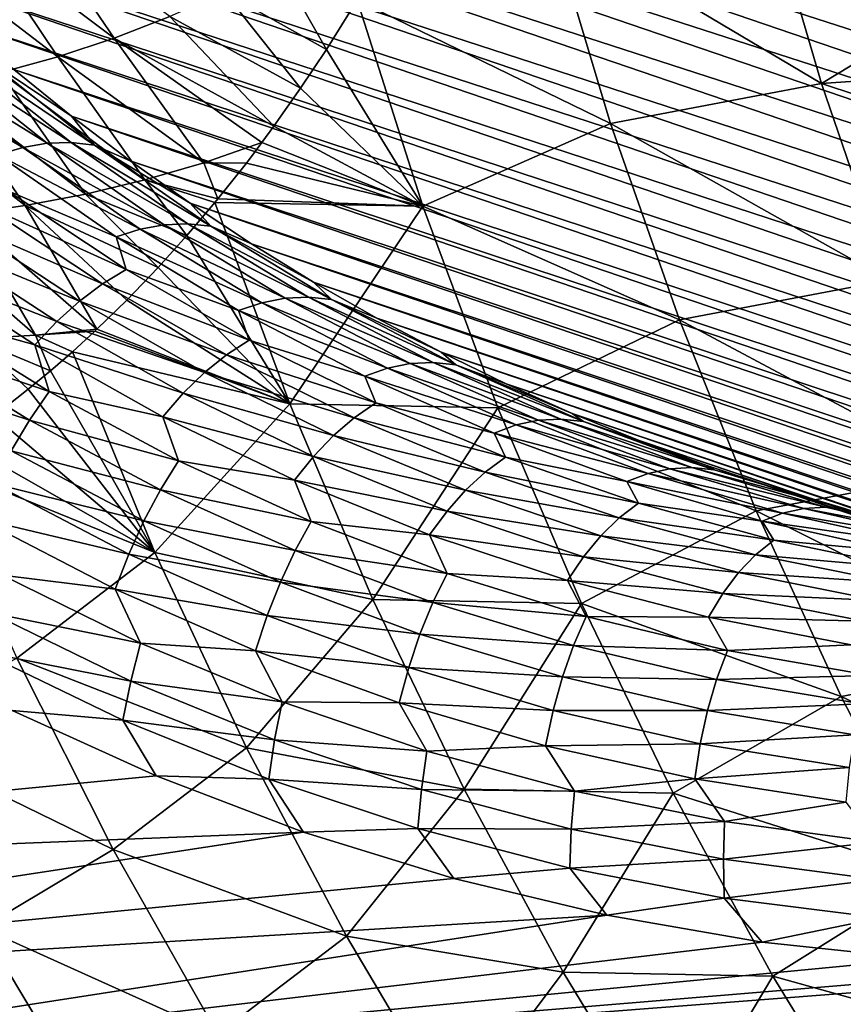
# Model space of a CAD drawing. Header units: metres. Extents: x -46 to 104, y -30 to 30.
# Tile 575 of 656: x 79.25 to 81.93, y -9.04 to -5.83. Entities that reach past the tile are written whole.
import ezdxf

# ---------------------------------------------------------------- set-up
doc = ezdxf.new("R2010")
doc.units = ezdxf.units.M
doc.layers.add('solid_26_000_502_XXX', color=7, linetype='CONTINUOUS')

msp = doc.modelspace()

# ---------------------------------------------------------------- linework, layer by layer
at = {"layer": 'solid_26_000_502_XXX'}
for points in [[(77.079834, -3.237222, 286.877106), (85.278175, -5.830588, 299.17923), (85.400848, -6.071513, 299.044678)], [(77.199921, -3.468959, 286.746216), (77.079834, -3.237222, 286.877106), (85.400848, -6.071513, 299.044678)], [(77.199921, -3.468959, 286.746216), (85.400848, -6.071513, 299.044678), (85.529198, -6.307675, 298.907013)], [(77.325546, -3.695983, 286.612274), (77.199921, -3.468959, 286.746216), (85.529198, -6.307675, 298.907013)], [(77.325546, -3.695983, 286.612274), (85.529198, -6.307675, 298.907013), (85.663124, -6.538907, 298.766327)], [(77.456612, -3.918128, 286.475403), (77.325546, -3.695983, 286.612274), (85.663124, -6.538907, 298.766327)], [(77.456612, -3.918128, 286.475403), (85.663124, -6.538907, 298.766327), (85.802536, -6.765045, 298.622711)], [(77.593025, -4.135234, 286.335693), (77.456612, -3.918128, 286.475403), (85.802536, -6.765045, 298.622711)], [(77.593025, -4.135234, 286.335693), (85.802536, -6.765045, 298.622711), (85.947342, -6.985929, 298.476288)], [(77.734688, -4.347141, 286.193268), (77.593025, -4.135234, 286.335693), (85.947342, -6.985929, 298.476288)], [(77.734688, -4.347141, 286.193268), (85.947342, -6.985929, 298.476288), (86.097427, -7.201404, 298.327148)], [(77.8815, -4.553697, 286.048187), (77.734688, -4.347141, 286.193268), (86.097427, -7.201404, 298.327148)], [(77.8815, -4.553697, 286.048187), (86.097427, -7.201404, 298.327148), (86.252693, -7.411316, 298.175415)], [(78.033348, -4.754749, 285.900604), (77.8815, -4.553697, 286.048187), (86.252693, -7.411316, 298.175415)], [(78.033348, -4.754749, 285.900604), (86.252693, -7.411316, 298.175415), (86.413025, -7.615516, 298.021149)], [(78.190125, -4.950153, 285.75061), (78.033348, -4.754749, 285.900604), (86.413025, -7.615516, 298.021149)], [(78.190125, -4.950153, 285.75061), (86.413025, -7.615516, 298.021149), (86.578316, -7.813861, 297.864502)], [(78.351715, -5.139767, 285.598328), (78.190125, -4.950153, 285.75061), (86.578316, -7.813861, 297.864502)], [(78.351715, -5.139767, 285.598328), (86.578316, -7.813861, 297.864502), (86.748444, -8.006209, 297.705597)], [(78.518005, -5.323451, 285.443817), (78.351715, -5.139767, 285.598328), (86.748444, -8.006209, 297.705597)], [(78.518005, -5.323451, 285.443817), (86.748444, -8.006209, 297.705597), (86.923286, -8.192426, 297.544495)], [(78.688873, -5.501073, 285.287262), (78.518005, -5.323451, 285.443817), (86.923286, -8.192426, 297.544495)], [(81.85994, -6.042147, 301.856781), (81.668007, -5.385259, 302.121948), (80.975479, -5.516347, 301.565155)], [(82.48394, -5.664411, 302.472687), (81.668007, -5.385259, 302.121948), (81.85994, -6.042147, 301.856781)], [(79.277557, -5.487091, 300.300629), (79.101791, -5.554307, 300.116364), (79.555351, -5.894029, 300.197144)], [(79.277557, -5.487091, 300.300629), (79.555351, -5.894029, 300.197144), (79.736557, -5.823905, 300.395905)], [(78.688873, -5.501073, 285.287262), (86.923286, -8.192426, 297.544495), (87.10273, -8.372377, 297.381348)], [(78.864189, -5.672503, 285.128723), (78.688873, -5.501073, 285.287262), (87.10273, -8.372377, 297.381348)], [(81.172928, -6.17195, 301.296326), (80.975479, -5.516347, 301.565155), (80.347328, -5.768946, 300.924683)], [(81.85994, -6.042147, 301.856781), (80.975479, -5.516347, 301.565155), (81.172928, -6.17195, 301.296326)], [(79.101791, -5.554307, 300.116364), (78.923447, -5.613093, 299.932861), (79.371498, -5.95487, 299.999329)], [(79.101791, -5.554307, 300.116364), (79.371498, -5.95487, 299.999329), (79.555351, -5.894029, 300.197144)], [(78.923447, -5.613093, 299.932861), (79.18531, -6.006736, 299.802795), (79.371498, -5.95487, 299.999329)], [(78.864189, -5.672503, 285.128723), (87.10273, -8.372377, 297.381348), (87.286636, -8.545938, 297.216278)], [(79.043839, -5.837617, 284.968323), (78.864189, -5.672503, 285.128723), (87.286636, -8.545938, 297.216278)], [(80.089699, -5.65464, 300.79483), (79.914787, -5.744204, 300.595245), (80.246681, -5.930861, 300.735565)], [(80.089699, -5.65464, 300.79483), (80.246681, -5.930861, 300.735565), (80.347328, -5.768946, 300.924683)], [(82.583153, -5.992247, 302.337921), (82.48394, -5.664411, 302.472687), (81.85994, -6.042147, 301.856781)], [(79.914787, -5.744204, 300.595245), (79.736557, -5.823905, 300.395905), (80.162659, -6.057439, 300.579102)], [(79.914787, -5.744204, 300.595245), (80.162659, -6.057439, 300.579102), (80.246681, -5.930861, 300.735565)], [(80.561317, -6.44192, 300.637695), (80.347328, -5.768946, 300.924683), (80.246681, -5.930861, 300.735565)], [(81.172928, -6.17195, 301.296326), (80.347328, -5.768946, 300.924683), (80.561317, -6.44192, 300.637695)], [(79.043839, -5.837617, 284.968323), (87.286636, -8.545938, 297.216278), (87.474876, -8.712982, 297.049347)], [(79.227669, -5.996295, 284.806183), (79.043839, -5.837617, 284.968323), (87.474876, -8.712982, 297.049347)], [(79.736557, -5.823905, 300.395905), (79.555351, -5.894029, 300.197144), (80.075745, -6.181005, 300.418427)], [(79.736557, -5.823905, 300.395905), (80.075745, -6.181005, 300.418427), (80.162659, -6.057439, 300.579102)], [(79.555351, -5.894029, 300.197144), (79.371498, -5.95487, 299.999329), (79.84726, -6.300594, 300.132233)], [(79.555351, -5.894029, 300.197144), (80.036621, -6.23429, 300.346466), (80.075745, -6.181005, 300.418427)], [(79.555351, -5.894029, 300.197144), (79.84726, -6.300594, 300.132233), (80.036621, -6.23429, 300.346466)], [(80.561317, -6.44192, 300.637695), (80.246681, -5.930861, 300.735565), (80.162659, -6.057439, 300.579102)], [(78.805069, -5.982563, 284.339386), (78.888176, -5.959227, 284.433105), (79.257004, -6.250677, 284.113098)], [(78.888176, -5.959227, 284.433105), (78.969543, -5.946332, 284.530029), (79.336662, -6.237046, 284.211365)], [(79.257004, -6.250677, 284.113098), (78.888176, -5.959227, 284.433105), (79.336662, -6.237046, 284.211365)], [(78.969543, -5.946332, 284.530029), (79.048851, -5.944193, 284.629181), (79.414825, -6.234403, 284.311432)], [(79.336662, -6.237046, 284.211365), (78.969543, -5.946332, 284.530029), (79.414825, -6.234403, 284.311432)], [(79.048851, -5.944193, 284.629181), (79.12529, -5.95263, 284.730133), (79.490654, -6.242575, 284.412872)], [(79.414825, -6.234403, 284.311432), (79.048851, -5.944193, 284.629181), (79.490654, -6.242575, 284.412872)], [(79.12529, -5.95263, 284.730133), (79.227669, -5.996295, 284.806183), (79.415565, -6.148421, 284.642426)], [(79.490654, -6.242575, 284.412872), (79.12529, -5.95263, 284.730133), (79.415565, -6.148421, 284.642426)], [(79.371498, -5.95487, 299.999329), (79.18531, -6.006736, 299.802795), (79.655312, -6.356551, 299.919525)], [(79.371498, -5.95487, 299.999329), (79.655312, -6.356551, 299.919525), (79.84726, -6.300594, 300.132233)], [(79.176125, -6.274981, 284.017609), (78.805069, -5.982563, 284.339386), (79.257004, -6.250677, 284.113098)], [(79.227669, -5.996295, 284.806183), (87.474876, -8.712982, 297.049347), (87.667328, -8.873395, 296.880737)], [(79.415565, -6.148421, 284.642426), (79.227669, -5.996295, 284.806183), (87.667328, -8.873395, 296.880737)], [(82.689415, -6.316082, 302.198883), (82.583153, -5.992247, 302.337921), (81.85994, -6.042147, 301.856781)], [(79.18531, -6.006736, 299.802795), (78.997093, -6.04994, 299.607758), (79.461197, -6.40286, 299.708557)], [(79.18531, -6.006736, 299.802795), (79.461197, -6.40286, 299.708557), (79.655312, -6.356551, 299.919525)], [(78.997093, -6.04994, 299.607758), (78.807106, -6.084796, 299.41452), (79.265236, -6.439876, 299.499634)], [(78.997093, -6.04994, 299.607758), (79.265236, -6.439876, 299.499634), (79.461197, -6.40286, 299.708557)], [(80.561317, -6.44192, 300.637695), (80.162659, -6.057439, 300.579102), (80.075745, -6.181005, 300.418427)], [(82.079201, -6.683453, 301.575165), (81.85994, -6.042147, 301.856781), (81.172928, -6.17195, 301.296326)], [(82.689415, -6.316082, 302.198883), (81.85994, -6.042147, 301.856781), (82.079201, -6.683453, 301.575165)], [(78.807106, -6.084796, 299.41452), (79.067688, -6.467955, 299.292969), (79.265236, -6.439876, 299.499634)], [(79.415565, -6.148421, 284.642426), (87.667328, -8.873395, 296.880737), (87.863838, -9.027061, 296.710541)], [(79.607391, -6.293884, 284.477203), (79.415565, -6.148421, 284.642426), (87.863838, -9.027061, 296.710541)], [(79.490654, -6.242575, 284.412872), (79.415565, -6.148421, 284.642426), (79.607391, -6.293884, 284.477203)], [(80.561317, -6.44192, 300.637695), (80.075745, -6.181005, 300.418427), (80.036621, -6.23429, 300.346466)], [(81.397163, -6.811969, 301.011414), (81.172928, -6.17195, 301.296326), (80.561317, -6.44192, 300.637695)], [(82.079201, -6.683453, 301.575165), (81.172928, -6.17195, 301.296326), (81.397163, -6.811969, 301.011414)], [(79.176125, -6.274981, 284.017609), (79.257004, -6.250677, 284.113098), (79.640175, -6.516675, 283.787811)], [(79.257004, -6.250677, 284.113098), (79.336662, -6.237046, 284.211365), (79.718079, -6.502447, 283.887451)], [(79.640175, -6.516675, 283.787811), (79.257004, -6.250677, 284.113098), (79.718079, -6.502447, 283.887451)], [(79.336662, -6.237046, 284.211365), (79.414825, -6.234403, 284.311432), (79.795052, -6.499391, 283.988464)], [(79.718079, -6.502447, 283.887451), (79.336662, -6.237046, 284.211365), (79.795052, -6.499391, 283.988464)], [(79.414825, -6.234403, 284.311432), (79.490654, -6.242575, 284.412872), (79.870262, -6.507349, 284.090363)], [(79.795052, -6.499391, 283.988464), (79.414825, -6.234403, 284.311432), (79.870262, -6.507349, 284.090363)], [(79.490654, -6.242575, 284.412872), (79.607391, -6.293884, 284.477203), (79.802994, -6.432578, 284.310577)], [(79.870262, -6.507349, 284.090363), (79.490654, -6.242575, 284.412872), (79.802994, -6.432578, 284.310577)], [(79.84726, -6.300594, 300.132233), (79.98587, -6.301329, 300.253479), (80.036621, -6.23429, 300.346466)], [(80.561317, -6.44192, 300.637695), (80.036621, -6.23429, 300.346466), (79.98587, -6.301329, 300.253479)], [(79.5616, -6.541767, 283.690521), (79.176125, -6.274981, 284.017609), (79.640175, -6.516675, 283.787811)], [(79.206657, -6.390739, 283.829803), (79.176125, -6.274981, 284.017609), (79.5616, -6.541767, 283.690521)], [(79.607391, -6.293884, 284.477203), (87.863838, -9.027061, 296.710541), (88.064285, -9.173872, 296.53891)], [(79.802994, -6.432578, 284.310577), (79.607391, -6.293884, 284.477203), (88.064285, -9.173872, 296.53891)], [(79.84726, -6.300594, 300.132233), (79.655312, -6.356551, 299.919525), (79.893051, -6.418352, 300.084259)], [(79.84726, -6.300594, 300.132233), (79.893051, -6.418352, 300.084259), (79.98587, -6.301329, 300.253479)], [(80.561317, -6.44192, 300.637695), (79.98587, -6.301329, 300.253479), (79.893051, -6.418352, 300.084259)], [(79.655312, -6.356551, 299.919525), (79.461197, -6.40286, 299.708557), (79.79232, -6.537455, 299.901855)], [(79.655312, -6.356551, 299.919525), (79.79232, -6.537455, 299.901855), (79.883553, -6.429927, 300.066986)], [(79.655312, -6.356551, 299.919525), (79.883553, -6.429927, 300.066986), (79.893051, -6.418352, 300.084259)], [(79.126213, -6.436222, 283.740997), (79.206657, -6.390739, 283.829803), (79.594513, -6.648025, 283.502869)], [(79.594513, -6.648025, 283.502869), (79.206657, -6.390739, 283.829803), (79.5616, -6.541767, 283.690521)], [(79.461197, -6.40286, 299.708557), (79.265236, -6.439876, 299.499634), (79.698311, -6.641763, 299.732635)], [(79.461197, -6.40286, 299.708557), (79.698311, -6.641763, 299.732635), (79.79232, -6.537455, 299.901855)], [(80.561317, -6.44192, 300.637695), (79.893051, -6.418352, 300.084259), (79.883553, -6.429927, 300.066986)], [(79.046669, -6.491807, 283.656616), (79.126213, -6.436222, 283.740997), (79.517395, -6.694559, 283.411499)], [(79.265236, -6.439876, 299.499634), (79.067688, -6.467955, 299.292969), (79.498878, -6.842786, 299.376801)], [(79.517395, -6.694559, 283.411499), (79.126213, -6.436222, 283.740997), (79.594513, -6.648025, 283.502869)], [(79.265236, -6.439876, 299.499634), (79.498878, -6.842786, 299.376801), (79.596497, -6.747729, 299.550446)], [(79.265236, -6.439876, 299.499634), (79.596497, -6.747729, 299.550446), (79.698311, -6.641763, 299.732635)], [(80.127014, -7.085759, 299.764648), (79.883553, -6.429927, 300.066986), (79.79232, -6.537455, 299.901855)], [(79.802994, -6.432578, 284.310577), (88.064285, -9.173872, 296.53891), (88.268509, -9.313724, 296.365906)], [(80.002235, -6.564403, 284.1427), (79.802994, -6.432578, 284.310577), (88.268509, -9.313724, 296.365906)], [(79.870262, -6.507349, 284.090363), (79.802994, -6.432578, 284.310577), (80.002235, -6.564403, 284.1427)], [(80.561317, -6.44192, 300.637695), (79.883553, -6.429927, 300.066986), (80.127014, -7.085759, 299.764648)], [(80.805687, -7.098922, 300.335083), (80.561317, -6.44192, 300.637695), (80.127014, -7.085759, 299.764648)], [(81.397163, -6.811969, 301.011414), (80.561317, -6.44192, 300.637695), (80.805687, -7.098922, 300.335083)], [(79.067688, -6.467955, 299.292969), (78.86882, -6.487452, 299.088837), (79.298126, -6.862792, 299.16095)], [(79.067688, -6.467955, 299.292969), (79.298126, -6.862792, 299.16095), (79.498878, -6.842786, 299.376801)], [(78.86882, -6.487452, 299.088837), (79.096268, -6.87393, 298.94812), (79.298126, -6.862792, 299.16095)], [(78.968437, -6.556973, 283.577423), (79.046669, -6.491807, 283.656616), (79.441673, -6.751341, 283.324158)], [(79.441673, -6.751341, 283.324158), (79.046669, -6.491807, 283.656616), (79.517395, -6.694559, 283.411499)], [(79.640175, -6.516675, 283.787811), (79.718079, -6.502447, 283.887451), (80.112747, -6.741812, 283.559143)], [(79.718079, -6.502447, 283.887451), (79.795052, -6.499391, 283.988464), (80.188507, -6.738438, 283.661072)], [(80.112747, -6.741812, 283.559143), (79.718079, -6.502447, 283.887451), (80.188507, -6.738438, 283.661072)], [(79.795052, -6.499391, 283.988464), (79.870262, -6.507349, 284.090363), (80.263084, -6.746231, 283.763489)], [(80.188507, -6.738438, 283.661072), (79.795052, -6.499391, 283.988464), (80.263084, -6.746231, 283.763489)], [(79.870262, -6.507349, 284.090363), (80.002235, -6.564403, 284.1427), (80.204979, -6.689263, 283.973663)], [(80.263084, -6.746231, 283.763489), (79.870262, -6.507349, 284.090363), (80.204979, -6.689263, 283.973663)], [(79.5616, -6.541767, 283.690521), (79.640175, -6.516675, 283.787811), (80.036652, -6.756497, 283.45813)], [(79.960442, -6.782192, 283.359039), (79.5616, -6.541767, 283.690521), (80.036652, -6.756497, 283.45813)], [(79.594513, -6.648025, 283.502869), (79.5616, -6.541767, 283.690521), (79.960442, -6.782192, 283.359039)], [(80.036652, -6.756497, 283.45813), (79.640175, -6.516675, 283.787811), (80.112747, -6.741812, 283.559143)], [(80.127014, -7.085759, 299.764648), (79.79232, -6.537455, 299.901855), (79.698311, -6.641763, 299.732635)], [(78.892128, -6.631266, 283.503937), (78.968437, -6.556973, 283.577423), (79.367722, -6.817843, 283.241638)], [(79.367722, -6.817843, 283.241638), (78.968437, -6.556973, 283.577423), (79.441673, -6.751341, 283.324158)], [(80.002235, -6.564403, 284.1427), (88.268509, -9.313724, 296.365906), (88.476379, -9.446518, 296.191681)], [(80.204979, -6.689263, 283.973663), (80.002235, -6.564403, 284.1427), (88.476379, -9.446518, 296.191681)], [(79.29612, -6.893599, 283.16452), (78.892128, -6.631266, 283.503937), (79.367722, -6.817843, 283.241638)], [(78.935013, -6.793188, 283.337982), (78.892128, -6.631266, 283.503937), (79.29612, -6.893599, 283.16452)], [(80.127014, -7.085759, 299.764648), (79.698311, -6.641763, 299.732635), (79.596497, -6.747729, 299.550446)], [(79.517395, -6.694559, 283.411499), (79.594513, -6.648025, 283.502869), (79.995209, -6.879129, 283.171906)], [(79.995209, -6.879129, 283.171906), (79.594513, -6.648025, 283.502869), (79.960442, -6.782192, 283.359039)], [(79.441673, -6.751341, 283.324158), (79.517395, -6.694559, 283.411499), (79.921494, -6.926452, 283.077911)], [(79.921494, -6.926452, 283.077911), (79.517395, -6.694559, 283.411499), (79.995209, -6.879129, 283.171906)], [(80.204979, -6.689263, 283.973663), (88.476379, -9.446518, 296.191681), (88.687744, -9.572159, 296.016357)], [(80.411072, -6.807067, 283.80365), (80.204979, -6.689263, 283.973663), (88.687744, -9.572159, 296.016357)], [(80.263084, -6.746231, 283.763489), (80.204979, -6.689263, 283.973663), (80.411072, -6.807067, 283.80365)], [(82.325264, -7.307676, 301.277771), (82.079201, -6.683453, 301.575165), (81.397163, -6.811969, 301.011414)], [(80.112747, -6.741812, 283.559143), (80.188507, -6.738438, 283.661072), (80.594124, -6.950895, 283.330231)], [(80.188507, -6.738438, 283.661072), (80.263084, -6.746231, 283.763489), (80.668045, -6.958573, 283.433105)], [(80.594124, -6.950895, 283.330231), (80.188507, -6.738438, 283.661072), (80.668045, -6.958573, 283.433105)], [(79.367722, -6.817843, 283.241638), (79.441673, -6.751341, 283.324158), (79.849693, -6.984128, 282.98761)], [(79.849693, -6.984128, 282.98761), (79.441673, -6.751341, 283.324158), (79.921494, -6.926452, 283.077911)], [(80.127014, -7.085759, 299.764648), (79.596497, -6.747729, 299.550446), (79.498878, -6.842786, 299.376801)], [(79.960442, -6.782192, 283.359039), (80.036652, -6.756497, 283.45813), (80.445351, -6.969489, 283.124969)], [(80.036652, -6.756497, 283.45813), (80.112747, -6.741812, 283.559143), (80.5196, -6.95449, 283.227356)], [(80.445351, -6.969489, 283.124969), (80.036652, -6.756497, 283.45813), (80.5196, -6.95449, 283.227356)], [(80.5196, -6.95449, 283.227356), (80.112747, -6.741812, 283.559143), (80.594124, -6.950895, 283.330231)], [(80.263084, -6.746231, 283.763489), (80.411072, -6.807067, 283.80365), (80.620361, -6.917729, 283.632721)], [(80.668045, -6.958573, 283.433105), (80.263084, -6.746231, 283.763489), (80.620361, -6.917729, 283.632721)], [(78.8657, -6.884541, 283.276276), (78.935013, -6.793188, 283.337982), (79.343414, -7.046431, 282.997192)], [(79.343414, -7.046431, 282.997192), (78.935013, -6.793188, 283.337982), (79.29612, -6.893599, 283.16452)], [(80.371552, -6.9956, 283.024078), (79.960442, -6.782192, 283.359039), (80.445351, -6.969489, 283.124969)], [(79.995209, -6.879129, 283.171906), (79.960442, -6.782192, 283.359039), (80.371552, -6.9956, 283.024078)], [(79.29612, -6.893599, 283.16452), (79.367722, -6.817843, 283.241638), (79.780121, -7.051628, 282.901794)], [(79.780121, -7.051628, 282.901794), (79.367722, -6.817843, 283.241638), (79.849693, -6.984128, 282.98761)], [(80.411072, -6.807067, 283.80365), (88.687744, -9.572159, 296.016357), (88.902451, -9.690559, 295.840057)], [(80.620361, -6.917729, 283.632721), (80.411072, -6.807067, 283.80365), (88.902451, -9.690559, 295.840057)], [(81.647675, -7.434965, 300.71106), (81.397163, -6.811969, 301.011414), (80.805687, -7.098922, 300.335083)], [(82.325264, -7.307676, 301.277771), (81.397163, -6.811969, 301.011414), (81.647675, -7.434965, 300.71106)], [(79.298126, -6.862792, 299.16095), (79.096268, -6.87393, 298.94812), (79.347321, -6.978679, 299.108856)], [(79.298126, -6.862792, 299.16095), (79.491768, -6.849472, 299.364166), (79.498878, -6.842786, 299.376801)], [(79.298126, -6.862792, 299.16095), (79.418831, -6.916291, 299.235016), (79.491768, -6.849472, 299.364166)], [(79.298126, -6.862792, 299.16095), (79.347321, -6.978679, 299.108856), (79.418831, -6.916291, 299.235016)], [(80.127014, -7.085759, 299.764648), (79.491768, -6.849472, 299.364166), (79.418831, -6.916291, 299.235016)], [(80.127014, -7.085759, 299.764648), (79.498878, -6.842786, 299.376801), (79.491768, -6.849472, 299.364166)], [(78.800018, -6.983263, 283.221619), (78.8657, -6.884541, 283.276276), (79.279526, -7.139327, 282.931305)], [(79.279526, -7.139327, 282.931305), (78.8657, -6.884541, 283.276276), (79.343414, -7.046431, 282.997192)], [(79.096268, -6.87393, 298.94812), (79.163071, -7.125828, 298.785797), (79.274841, -7.038839, 298.981445)], [(79.096268, -6.87393, 298.94812), (79.274841, -7.038839, 298.981445), (79.347321, -6.978679, 299.108856)], [(79.713341, -7.128474, 282.821014), (79.29612, -6.893599, 283.16452), (79.780121, -7.051628, 282.901794)], [(79.343414, -7.046431, 282.997192), (79.29612, -6.893599, 283.16452), (79.713341, -7.128474, 282.821014)], [(79.921494, -6.926452, 283.077911), (79.995209, -6.879129, 283.171906), (80.407669, -7.083432, 282.837769)], [(80.407669, -7.083432, 282.837769), (79.995209, -6.879129, 283.171906), (80.371552, -6.9956, 283.024078)], [(79.688034, -7.570713, 298.913055), (79.418831, -6.916291, 299.235016), (79.347321, -6.978679, 299.108856)], [(80.127014, -7.085759, 299.764648), (79.418831, -6.916291, 299.235016), (79.688034, -7.570713, 298.913055)], [(79.849693, -6.984128, 282.98761), (79.921494, -6.926452, 283.077911), (80.337433, -7.131278, 282.741211)], [(80.337433, -7.131278, 282.741211), (79.921494, -6.926452, 283.077911), (80.407669, -7.083432, 282.837769)], [(80.620361, -6.917729, 283.632721), (88.902451, -9.690559, 295.840057), (89.120354, -9.801635, 295.662903)], [(80.832695, -7.021169, 283.46106), (80.620361, -6.917729, 283.632721), (89.120354, -9.801635, 295.662903)], [(80.668045, -6.958573, 283.433105), (80.620361, -6.917729, 283.632721), (80.832695, -7.021169, 283.46106)], [(80.445351, -6.969489, 283.124969), (80.5196, -6.95449, 283.227356), (80.937531, -7.139904, 282.893005)], [(80.5196, -6.95449, 283.227356), (80.594124, -6.950895, 283.330231), (81.010788, -7.136184, 282.996796)], [(80.937531, -7.139904, 282.893005), (80.5196, -6.95449, 283.227356), (81.010788, -7.136184, 282.996796)], [(80.594124, -6.950895, 283.330231), (80.668045, -6.958573, 283.433105), (81.084045, -7.1438, 283.100159)], [(81.010788, -7.136184, 282.996796), (80.594124, -6.950895, 283.330231), (81.084045, -7.1438, 283.100159)], [(80.668045, -6.958573, 283.433105), (80.832695, -7.021169, 283.46106), (81.047928, -7.117311, 283.288727)], [(81.084045, -7.1438, 283.100159), (80.668045, -6.958573, 283.433105), (81.047928, -7.117311, 283.288727)], [(79.219604, -7.239671, 282.872223), (78.800018, -6.983263, 283.221619), (79.279526, -7.139327, 282.931305)], [(79.688034, -7.570713, 298.913055), (79.347321, -6.978679, 299.108856), (79.274841, -7.038839, 298.981445)], [(79.780121, -7.051628, 282.901794), (79.849693, -6.984128, 282.98761), (80.269623, -7.18954, 282.647919)], [(80.269623, -7.18954, 282.647919), (79.849693, -6.984128, 282.98761), (80.337433, -7.131278, 282.741211)], [(80.371552, -6.9956, 283.024078), (80.445351, -6.969489, 283.124969), (80.865158, -7.155071, 282.789246)], [(80.793816, -7.181407, 282.686554), (80.371552, -6.9956, 283.024078), (80.865158, -7.155071, 282.789246)], [(80.407669, -7.083432, 282.837769), (80.371552, -6.9956, 283.024078), (80.793816, -7.181407, 282.686554)], [(80.865158, -7.155071, 282.789246), (80.445351, -6.969489, 283.124969), (80.937531, -7.139904, 282.893005)], [(80.832695, -7.021169, 283.46106), (89.120354, -9.801635, 295.662903), (89.341293, -9.905306, 295.485046)], [(81.047928, -7.117311, 283.288727), (80.832695, -7.021169, 283.46106), (89.341293, -9.905306, 295.485046)], [(79.688034, -7.570713, 298.913055), (79.274841, -7.038839, 298.981445), (79.163071, -7.125828, 298.785797)], [(79.279526, -7.139327, 282.931305), (79.343414, -7.046431, 282.997192), (79.764565, -7.272244, 282.652649)], [(79.764565, -7.272244, 282.652649), (79.343414, -7.046431, 282.997192), (79.713341, -7.128474, 282.821014)], [(79.713341, -7.128474, 282.821014), (79.780121, -7.051628, 282.901794), (80.204521, -7.257694, 282.558777)], [(80.204521, -7.257694, 282.558777), (79.780121, -7.051628, 282.901794), (80.269623, -7.18954, 282.647919)], [(80.398003, -7.723581, 299.446808), (80.127014, -7.085759, 299.764648), (79.688034, -7.570713, 298.913055)], [(80.805687, -7.098922, 300.335083), (80.127014, -7.085759, 299.764648), (80.398003, -7.723581, 299.446808)], [(80.337433, -7.131278, 282.741211), (80.407669, -7.083432, 282.837769), (80.830788, -7.260387, 282.501343)], [(80.830788, -7.260387, 282.501343), (80.407669, -7.083432, 282.837769), (80.793816, -7.181407, 282.686554)], [(81.077591, -7.737272, 300.01651), (80.805687, -7.098922, 300.335083), (80.398003, -7.723581, 299.446808)], [(81.647675, -7.434965, 300.71106), (80.805687, -7.098922, 300.335083), (81.077591, -7.737272, 300.01651)], [(81.047928, -7.117311, 283.288727), (89.341293, -9.905306, 295.485046), (89.565117, -10.001501, 295.30661)], [(81.265892, -7.206086, 283.115906), (81.047928, -7.117311, 283.288727), (89.565117, -10.001501, 295.30661)], [(81.084045, -7.1438, 283.100159), (81.047928, -7.117311, 283.288727), (81.265892, -7.206086, 283.115906)], [(79.688034, -7.570713, 298.913055), (79.163071, -7.125828, 298.785797), (79.049431, -7.207379, 298.587921)], [(79.219604, -7.239671, 282.872223), (79.279526, -7.139327, 282.931305), (79.70623, -7.366258, 282.582581)], [(79.70623, -7.366258, 282.582581), (79.279526, -7.139327, 282.931305), (79.764565, -7.272244, 282.652649)], [(80.142662, -7.335251, 282.474365), (79.713341, -7.128474, 282.821014), (80.204521, -7.257694, 282.558777)], [(79.764565, -7.272244, 282.652649), (79.713341, -7.128474, 282.821014), (80.142662, -7.335251, 282.474365)], [(80.269623, -7.18954, 282.647919), (80.337433, -7.131278, 282.741211), (80.764084, -7.308485, 282.402222)], [(80.764084, -7.308485, 282.402222), (80.337433, -7.131278, 282.741211), (80.830788, -7.260387, 282.501343)], [(80.793816, -7.181407, 282.686554), (80.865158, -7.155071, 282.789246), (81.29493, -7.312736, 282.451843)], [(80.865158, -7.155071, 282.789246), (80.937531, -7.139904, 282.893005), (81.365402, -7.297549, 282.556976)], [(81.29493, -7.312736, 282.451843), (80.865158, -7.155071, 282.789246), (81.365402, -7.297549, 282.556976)], [(80.937531, -7.139904, 282.893005), (81.010788, -7.136184, 282.996796), (81.437378, -7.293803, 282.661682)], [(81.365402, -7.297549, 282.556976), (80.937531, -7.139904, 282.893005), (81.437378, -7.293803, 282.661682)], [(81.010788, -7.136184, 282.996796), (81.084045, -7.1438, 283.100159), (81.509964, -7.301407, 282.765533)], [(81.437378, -7.293803, 282.661682), (81.010788, -7.136184, 282.996796), (81.509964, -7.301407, 282.765533)], [(81.084045, -7.1438, 283.100159), (81.265892, -7.206086, 283.115906), (81.486435, -7.287428, 282.942688)], [(81.509964, -7.301407, 282.765533), (81.084045, -7.1438, 283.100159), (81.486435, -7.287428, 282.942688)], [(81.226074, -7.339108, 282.347382), (80.793816, -7.181407, 282.686554), (81.29493, -7.312736, 282.451843)], [(80.830788, -7.260387, 282.501343), (80.793816, -7.181407, 282.686554), (81.226074, -7.339108, 282.347382)], [(79.688034, -7.570713, 298.913055), (79.049431, -7.207379, 298.587921), (78.951317, -7.272386, 298.417877)], [(80.204521, -7.257694, 282.558777), (80.269623, -7.18954, 282.647919), (80.700333, -7.367023, 282.306)], [(80.700333, -7.367023, 282.306), (80.269623, -7.18954, 282.647919), (80.764084, -7.308485, 282.402222)], [(81.265892, -7.206086, 283.115906), (89.565117, -10.001501, 295.30661), (89.791664, -10.09015, 295.127655)], [(81.486435, -7.287428, 282.942688), (81.265892, -7.206086, 283.115906), (89.791664, -10.09015, 295.127655)], [(79.16404, -7.346715, 282.820374), (79.219604, -7.239671, 282.872223), (79.652191, -7.467772, 282.519073)], [(79.652191, -7.467772, 282.519073), (79.219604, -7.239671, 282.872223), (79.70623, -7.366258, 282.582581)], [(79.688034, -7.570713, 298.913055), (78.951317, -7.272386, 298.417877), (79.237282, -7.914936, 298.086609)], [(79.70623, -7.366258, 282.582581), (79.764565, -7.272244, 282.652649), (80.197334, -7.470023, 282.305298)], [(80.197334, -7.470023, 282.305298), (79.764565, -7.272244, 282.652649), (80.142662, -7.335251, 282.474365)], [(80.142662, -7.335251, 282.474365), (80.204521, -7.257694, 282.558777), (80.639778, -7.435482, 282.213562)], [(80.639778, -7.435482, 282.213562), (80.204521, -7.257694, 282.558777), (80.700333, -7.367023, 282.306)], [(80.764084, -7.308485, 282.402222), (80.830788, -7.260387, 282.501343), (81.263435, -7.409521, 282.163574)], [(81.263435, -7.409521, 282.163574), (80.830788, -7.260387, 282.501343), (81.226074, -7.339108, 282.347382)], [(80.700333, -7.367023, 282.306), (80.764084, -7.308485, 282.402222), (81.200302, -7.457598, 282.06192)], [(81.200302, -7.457598, 282.06192), (80.764084, -7.308485, 282.402222), (81.263435, -7.409521, 282.163574)], [(81.226074, -7.339108, 282.347382), (81.29493, -7.312736, 282.451843), (81.733498, -7.442056, 282.113739)], [(81.29493, -7.312736, 282.451843), (81.365402, -7.297549, 282.556976), (81.80204, -7.426995, 282.220215)], [(81.733498, -7.442056, 282.113739), (81.29493, -7.312736, 282.451843), (81.80204, -7.426995, 282.220215)], [(81.365402, -7.297549, 282.556976), (81.437378, -7.293803, 282.661682), (81.872726, -7.423323, 282.325836)], [(81.80204, -7.426995, 282.220215), (81.365402, -7.297549, 282.556976), (81.872726, -7.423323, 282.325836)], [(81.437378, -7.293803, 282.661682), (81.509964, -7.301407, 282.765533), (81.944633, -7.430968, 282.430145)], [(81.872726, -7.423323, 282.325836), (81.437378, -7.293803, 282.661682), (81.944633, -7.430968, 282.430145)], [(81.486435, -7.287428, 282.942688), (89.791664, -10.09015, 295.127655), (90.020775, -10.171192, 294.948395)], [(81.709396, -7.361279, 282.769196), (81.486435, -7.287428, 282.942688), (90.020775, -10.171192, 294.948395)], [(81.509964, -7.301407, 282.765533), (81.486435, -7.287428, 282.942688), (81.709396, -7.361279, 282.769196)], [(81.509964, -7.301407, 282.765533), (81.709396, -7.361279, 282.769196), (81.934608, -7.427586, 282.595581)], [(81.944633, -7.430968, 282.430145), (81.509964, -7.301407, 282.765533), (81.934608, -7.427586, 282.595581)], [(82.597557, -7.913358, 300.965271), (82.325264, -7.307676, 301.277771), (81.647675, -7.434965, 300.71106)], [(79.11322, -7.459681, 282.776184), (79.16404, -7.346715, 282.820374), (79.602791, -7.576033, 282.462616)], [(79.602791, -7.576033, 282.462616), (79.16404, -7.346715, 282.820374), (79.652191, -7.467772, 282.519073)], [(80.582901, -7.513367, 282.125519), (80.142662, -7.335251, 282.474365), (80.639778, -7.435482, 282.213562)], [(80.197334, -7.470023, 282.305298), (80.142662, -7.335251, 282.474365), (80.582901, -7.513367, 282.125519)], [(81.667145, -7.468268, 282.007507), (81.226074, -7.339108, 282.347382), (81.733498, -7.442056, 282.113739)], [(81.263435, -7.409521, 282.163574), (81.226074, -7.339108, 282.347382), (81.667145, -7.468268, 282.007507)], [(79.652191, -7.467772, 282.519073), (79.70623, -7.366258, 282.582581), (80.144661, -7.564722, 282.231049)], [(80.144661, -7.564722, 282.231049), (79.70623, -7.366258, 282.582581), (80.197334, -7.470023, 282.305298)], [(80.639778, -7.435482, 282.213562), (80.700333, -7.367023, 282.306), (81.140656, -7.516098, 281.962769)], [(81.140656, -7.516098, 281.962769), (80.700333, -7.367023, 282.306), (81.200302, -7.457598, 282.06192)], [(81.709396, -7.361279, 282.769196), (90.020775, -10.171192, 294.948395), (90.252289, -10.244568, 294.76889)], [(81.934608, -7.427586, 282.595581), (81.709396, -7.361279, 282.769196), (90.252289, -10.244568, 294.76889)], [(81.200302, -7.457598, 282.06192), (81.263435, -7.409521, 282.163574), (81.704445, -7.530432, 281.825348)], [(81.704445, -7.530432, 281.825348), (81.263435, -7.409521, 282.163574), (81.667145, -7.468268, 282.007507)], [(80.582901, -7.513367, 282.125519), (80.639778, -7.435482, 282.213562), (81.084694, -7.58451, 281.867065)], [(81.084694, -7.58451, 281.867065), (80.639778, -7.435482, 282.213562), (81.140656, -7.516098, 281.962769)], [(81.923904, -8.039533, 300.395966), (81.647675, -7.434965, 300.71106), (81.077591, -7.737272, 300.01651)], [(82.597557, -7.913358, 300.965271), (81.647675, -7.434965, 300.71106), (81.923904, -8.039533, 300.395966)], [(81.667145, -7.468268, 282.007507), (81.733498, -7.442056, 282.113739), (82.179657, -7.542677, 281.775787)], [(81.733498, -7.442056, 282.113739), (81.80204, -7.426995, 282.220215), (82.246277, -7.527892, 281.883575)], [(82.179657, -7.542677, 281.775787), (81.733498, -7.442056, 282.113739), (82.246277, -7.527892, 281.883575)], [(81.80204, -7.426995, 282.220215), (81.872726, -7.423323, 282.325836), (82.315659, -7.524392, 281.990082)], [(82.246277, -7.527892, 281.883575), (81.80204, -7.426995, 282.220215), (82.315659, -7.524392, 281.990082)], [(81.872726, -7.423323, 282.325836), (81.944633, -7.430968, 282.430145), (82.386887, -7.532129, 282.094879)], [(82.315659, -7.524392, 281.990082), (81.872726, -7.423323, 282.325836), (82.386887, -7.532129, 282.094879)], [(79.55838, -7.690252, 282.413574), (79.11322, -7.459681, 282.776184), (79.602791, -7.576033, 282.462616)], [(79.190384, -7.644464, 282.639252), (79.11322, -7.459681, 282.776184), (79.55838, -7.690252, 282.413574)], [(79.602791, -7.576033, 282.462616), (79.652191, -7.467772, 282.519073), (80.096611, -7.666951, 282.163116)], [(80.096611, -7.666951, 282.163116), (79.652191, -7.467772, 282.519073), (80.144661, -7.564722, 282.231049)], [(80.144661, -7.564722, 282.231049), (80.197334, -7.470023, 282.305298), (80.640572, -7.639237, 281.956055)], [(80.640572, -7.639237, 281.956055), (80.197334, -7.470023, 282.305298), (80.582901, -7.513367, 282.125519)], [(81.140656, -7.516098, 281.962769), (81.200302, -7.457598, 282.06192), (81.64492, -7.578215, 281.721161)], [(81.64492, -7.578215, 281.721161), (81.200302, -7.457598, 282.06192), (81.704445, -7.530432, 281.825348)], [(82.115829, -7.568538, 281.667816), (81.667145, -7.468268, 282.007507), (82.179657, -7.542677, 281.775787)], [(81.704445, -7.530432, 281.825348), (81.667145, -7.468268, 282.007507), (82.115829, -7.568538, 281.667816)], [(81.032875, -7.662337, 281.775421), (80.582901, -7.513367, 282.125519), (81.084694, -7.58451, 281.867065)], [(80.640572, -7.639237, 281.956055), (80.582901, -7.513367, 282.125519), (81.032875, -7.662337, 281.775421)], [(81.084694, -7.58451, 281.867065), (81.140656, -7.516098, 281.962769), (81.589409, -7.636362, 281.619141)], [(81.589409, -7.636362, 281.619141), (81.140656, -7.516098, 281.962769), (81.64492, -7.578215, 281.721161)], [(81.64492, -7.578215, 281.721161), (81.704445, -7.530432, 281.825348), (82.152641, -7.622798, 281.487549)], [(82.152641, -7.622798, 281.487549), (81.704445, -7.530432, 281.825348), (82.115829, -7.568538, 281.667816)], [(79.986595, -8.206943, 298.575867), (79.688034, -7.570713, 298.913055), (79.237282, -7.914936, 298.086609)], [(80.398003, -7.723581, 299.446808), (79.688034, -7.570713, 298.913055), (79.986595, -8.206943, 298.575867)], [(80.096611, -7.666951, 282.163116), (80.144661, -7.564722, 282.231049), (80.593636, -7.734187, 281.877655)], [(80.593636, -7.734187, 281.877655), (80.144661, -7.564722, 282.231049), (80.640572, -7.639237, 281.956055)], [(79.55838, -7.690252, 282.413574), (79.602791, -7.576033, 282.462616), (80.053482, -7.775948, 282.102051)], [(80.053482, -7.775948, 282.102051), (79.602791, -7.576033, 282.462616), (80.096611, -7.666951, 282.163116)], [(81.032875, -7.662337, 281.775421), (81.084694, -7.58451, 281.867065), (81.538078, -7.704374, 281.520203)], [(81.538078, -7.704374, 281.520203), (81.084694, -7.58451, 281.867065), (81.589409, -7.636362, 281.619141)], [(81.589409, -7.636362, 281.619141), (81.64492, -7.578215, 281.721161), (82.096733, -7.670012, 281.38089)], [(82.096733, -7.670012, 281.38089), (81.64492, -7.578215, 281.721161), (82.152641, -7.622798, 281.487549)], [(81.538078, -7.704374, 281.520203), (81.589409, -7.636362, 281.619141), (82.04538, -7.72749, 281.276062)], [(82.04538, -7.72749, 281.276062), (81.589409, -7.636362, 281.619141), (82.096733, -7.670012, 281.38089)], [(79.152061, -7.767245, 282.609741), (79.190384, -7.644464, 282.639252), (79.640541, -7.865724, 282.274902)], [(79.640541, -7.865724, 282.274902), (79.190384, -7.644464, 282.639252), (79.55838, -7.690252, 282.413574)], [(80.053482, -7.775948, 282.102051), (80.096611, -7.666951, 282.163116), (80.551659, -7.836666, 281.805359)], [(80.551659, -7.836666, 281.805359), (80.096611, -7.666951, 282.163116), (80.593636, -7.734187, 281.877655)], [(80.593636, -7.734187, 281.877655), (80.640572, -7.639237, 281.956055), (81.093079, -7.779435, 281.605835)], [(81.093079, -7.779435, 281.605835), (80.640572, -7.639237, 281.956055), (81.032875, -7.662337, 281.775421)], [(81.491348, -7.781754, 281.425018), (81.032875, -7.662337, 281.775421), (81.538078, -7.704374, 281.520203)], [(81.093079, -7.779435, 281.605835), (81.032875, -7.662337, 281.775421), (81.491348, -7.781754, 281.425018)], [(80.015587, -7.89092, 282.048218), (79.55838, -7.690252, 282.413574), (80.053482, -7.775948, 282.102051)], [(79.640541, -7.865724, 282.274902), (79.55838, -7.690252, 282.413574), (80.015587, -7.89092, 282.048218)], [(80.695412, -8.341672, 299.113953), (80.398003, -7.723581, 299.446808), (79.986595, -8.206943, 298.575867)], [(81.077591, -7.737272, 300.01651), (80.398003, -7.723581, 299.446808), (80.695412, -8.341672, 299.113953)], [(81.491348, -7.781754, 281.425018), (81.538078, -7.704374, 281.520203), (81.998695, -7.794751, 281.17395)], [(81.998695, -7.794751, 281.17395), (81.538078, -7.704374, 281.520203), (82.04538, -7.72749, 281.276062)], [(80.551659, -7.836666, 281.805359), (80.593636, -7.734187, 281.877655), (81.051949, -7.874195, 281.523376)], [(81.051949, -7.874195, 281.523376), (80.593636, -7.734187, 281.877655), (81.093079, -7.779435, 281.605835)], [(81.376404, -8.355477, 299.682617), (81.077591, -7.737272, 300.01651), (80.695412, -8.341672, 299.113953)], [(81.923904, -8.039533, 300.395966), (81.077591, -7.737272, 300.01651), (81.376404, -8.355477, 299.682617)], [(79.119514, -7.893422, 282.588593), (79.152061, -7.767245, 282.609741), (79.608917, -7.989644, 282.240387)], [(79.608917, -7.989644, 282.240387), (79.152061, -7.767245, 282.609741), (79.640541, -7.865724, 282.274902)], [(80.015587, -7.89092, 282.048218), (80.053482, -7.775948, 282.102051), (80.514893, -7.945915, 281.739685)], [(80.514893, -7.945915, 281.739685), (80.053482, -7.775948, 282.102051), (80.551659, -7.836666, 281.805359)], [(81.051949, -7.874195, 281.523376), (81.093079, -7.779435, 281.605835), (81.553665, -7.890241, 281.255615)], [(81.553665, -7.890241, 281.255615), (81.093079, -7.779435, 281.605835), (81.491348, -7.781754, 281.425018)], [(81.957077, -7.871295, 281.075256), (81.491348, -7.781754, 281.425018), (81.998695, -7.794751, 281.17395)], [(81.553665, -7.890241, 281.255615), (81.491348, -7.781754, 281.425018), (81.957077, -7.871295, 281.075256)], [(80.514893, -7.945915, 281.739685), (80.551659, -7.836666, 281.805359), (81.016106, -7.97646, 281.446716)], [(81.016106, -7.97646, 281.446716), (80.551659, -7.836666, 281.805359), (81.051949, -7.874195, 281.523376)], [(79.583176, -8.116962, 282.214172), (79.222816, -8.085289, 282.471008), (79.119514, -7.893422, 282.588593)], [(79.583176, -8.116962, 282.214172), (79.119514, -7.893422, 282.588593), (79.608917, -7.989644, 282.240387)], [(79.608917, -7.989644, 282.240387), (79.640541, -7.865724, 282.274902), (80.102272, -8.05708, 281.908142)], [(80.102272, -8.05708, 281.908142), (79.640541, -7.865724, 282.274902), (80.015587, -7.89092, 282.048218)], [(80.483612, -8.061137, 281.681091), (80.015587, -7.89092, 282.048218), (80.514893, -7.945915, 281.739685)], [(80.102272, -8.05708, 281.908142), (80.015587, -7.89092, 282.048218), (80.483612, -8.061137, 281.681091)], [(81.016106, -7.97646, 281.446716), (81.051949, -7.874195, 281.523376), (81.518364, -7.984371, 281.169098)], [(81.518364, -7.984371, 281.169098), (81.051949, -7.874195, 281.523376), (81.553665, -7.890241, 281.255615)], [(81.518364, -7.984371, 281.169098), (81.553665, -7.890241, 281.255615), (82.021072, -7.971359, 280.906311)], [(82.021072, -7.971359, 280.906311), (81.553665, -7.890241, 281.255615), (81.957077, -7.871295, 281.075256)], [(79.551872, -8.538905, 297.740356), (79.237282, -7.914936, 298.086609), (78.788376, -8.166616, 297.268219)], [(79.986595, -8.206943, 298.575867), (79.237282, -7.914936, 298.086609), (79.551872, -8.538905, 297.740356)], [(82.895454, -8.499081, 300.638397), (82.597557, -7.913358, 300.965271), (81.923904, -8.039533, 300.395966)], [(80.483612, -8.061137, 281.681091), (80.514893, -7.945915, 281.739685), (80.985771, -8.085472, 281.376495)], [(80.985771, -8.085472, 281.376495), (80.514893, -7.945915, 281.739685), (81.016106, -7.97646, 281.446716)], [(79.583176, -8.116962, 282.214172), (79.608917, -7.989644, 282.240387), (80.077469, -8.181621, 281.868652)], [(80.077469, -8.181621, 281.868652), (79.608917, -7.989644, 282.240387), (80.102272, -8.05708, 281.908142)], [(80.985771, -8.085472, 281.376495), (81.016106, -7.97646, 281.446716), (81.488693, -8.085955, 281.088196)], [(81.488693, -8.085955, 281.088196), (81.016106, -7.97646, 281.446716), (81.518364, -7.984371, 281.169098)], [(81.488693, -8.085955, 281.088196), (81.518364, -7.984371, 281.169098), (81.991623, -8.064417, 280.815826)], [(81.991623, -8.064417, 280.815826), (81.518364, -7.984371, 281.169098), (82.021072, -7.971359, 280.906311)], [(82.22522, -8.624312, 300.066864), (81.923904, -8.039533, 300.395966), (81.376404, -8.355477, 299.682617)], [(82.895454, -8.499081, 300.638397), (81.923904, -8.039533, 300.395966), (82.22522, -8.624312, 300.066864)], [(79.222816, -8.085289, 282.471008), (79.691559, -8.299142, 282.094849), (76.157738, -8.641268, 284.549164)], [(79.583176, -8.116962, 282.214172), (79.691559, -8.299142, 282.094849), (79.222816, -8.085289, 282.471008)], [(80.077469, -8.181621, 281.868652), (80.102272, -8.05708, 281.908142), (80.574356, -8.218018, 281.539917)], [(80.574356, -8.218018, 281.539917), (80.102272, -8.05708, 281.908142), (80.483612, -8.061137, 281.681091)], [(80.961159, -8.200436, 281.313202), (80.483612, -8.061137, 281.681091), (80.985771, -8.085472, 281.376495)], [(80.574356, -8.218018, 281.539917), (80.483612, -8.061137, 281.681091), (80.961159, -8.200436, 281.313202)], [(80.961159, -8.200436, 281.313202), (80.985771, -8.085472, 281.376495), (81.464828, -8.194241, 281.013489)], [(81.464828, -8.194241, 281.013489), (80.985771, -8.085472, 281.376495), (81.488693, -8.085955, 281.088196)], [(81.464828, -8.194241, 281.013489), (81.488693, -8.085955, 281.088196), (81.968147, -8.164853, 280.730743)], [(81.968147, -8.164853, 280.730743), (81.488693, -8.085955, 281.088196), (81.991623, -8.064417, 280.815826)], [(80.05864, -8.309556, 281.837372), (79.691559, -8.299142, 282.094849), (79.583176, -8.116962, 282.214172)], [(80.05864, -8.309556, 281.837372), (79.583176, -8.116962, 282.214172), (80.077469, -8.181621, 281.868652)], [(79.551872, -8.538905, 297.740356), (78.788376, -8.166616, 297.268219), (79.123535, -8.79372, 296.906708)], [(80.05864, -8.309556, 281.837372), (80.077469, -8.181621, 281.868652), (80.55645, -8.342658, 281.495483)], [(80.55645, -8.342658, 281.495483), (80.077469, -8.181621, 281.868652), (80.574356, -8.218018, 281.539917)], [(81.95076, -8.271922, 280.651642), (81.464828, -8.194241, 281.013489), (81.968147, -8.164853, 280.730743)], [(80.311867, -8.821666, 298.223816), (79.986595, -8.206943, 298.575867), (79.551872, -8.538905, 297.740356)], [(80.695412, -8.341672, 299.113953), (79.986595, -8.206943, 298.575867), (80.311867, -8.821666, 298.223816)], [(81.055504, -8.348104, 281.171265), (80.574356, -8.218018, 281.539917), (80.961159, -8.200436, 281.313202)], [(81.44693, -8.308436, 280.945557), (80.961159, -8.200436, 281.313202), (81.464828, -8.194241, 281.013489)], [(81.055504, -8.348104, 281.171265), (80.961159, -8.200436, 281.313202), (81.44693, -8.308436, 280.945557)], [(81.44693, -8.308436, 280.945557), (81.464828, -8.194241, 281.013489), (81.95076, -8.271922, 280.651642)], [(80.55645, -8.342658, 281.495483), (80.574356, -8.218018, 281.539917), (81.055504, -8.348104, 281.171265)], [(77.585136, -9.707316, 283.322723), (89.953606, -8.263963, 274.780518), (78.09359, -10.00009, 282.902832)], [(83.738213, -8.865314, 279.097351), (89.953606, -8.263963, 274.780518), (77.585136, -9.707316, 283.322723)], [(78.09359, -10.00009, 282.902832), (89.953606, -8.263963, 274.780518), (89.43676, -8.676271, 275.068756)], [(81.93959, -8.384843, 280.579163), (81.44693, -8.308436, 280.945557), (81.95076, -8.271922, 280.651642)], [(79.691559, -8.299142, 282.094849), (80.171631, -8.482043, 281.716644), (76.157738, -8.641268, 284.549164)], [(80.05864, -8.309556, 281.837372), (80.171631, -8.482043, 281.716644), (79.691559, -8.299142, 282.094849)], [(80.544617, -8.470679, 281.459198), (80.171631, -8.482043, 281.716644), (80.05864, -8.309556, 281.837372)], [(80.544617, -8.470679, 281.459198), (80.05864, -8.309556, 281.837372), (80.55645, -8.342658, 281.495483)], [(81.544434, -8.446987, 280.803162), (81.055504, -8.348104, 281.171265), (81.44693, -8.308436, 280.945557)], [(81.544434, -8.446987, 280.803162), (81.44693, -8.308436, 280.945557), (81.93959, -8.384843, 280.579163)], [(81.018578, -8.938636, 298.766876), (80.695412, -8.341672, 299.113953), (80.311867, -8.821666, 298.223816)], [(80.544617, -8.470679, 281.459198), (80.55645, -8.342658, 281.495483), (81.044556, -8.472318, 281.121948)], [(81.044556, -8.472318, 281.121948), (80.55645, -8.342658, 281.495483), (81.055504, -8.348104, 281.171265)], [(81.376404, -8.355477, 299.682617), (80.695412, -8.341672, 299.113953), (81.018578, -8.938636, 298.766876)], [(81.701424, -8.952093, 299.33429), (81.376404, -8.355477, 299.682617), (81.018578, -8.938636, 298.766876)], [(81.044556, -8.472318, 281.121948), (81.055504, -8.348104, 281.171265), (81.544434, -8.446987, 280.803162)], [(82.22522, -8.624312, 300.066864), (81.376404, -8.355477, 299.682617), (81.701424, -8.952093, 299.33429)], [(82.039818, -8.514401, 280.436584), (81.544434, -8.446987, 280.803162), (81.93959, -8.384843, 280.579163)], [(80.544617, -8.470679, 281.459198), (80.661743, -8.633505, 281.337433), (80.171631, -8.482043, 281.716644)], [(81.039787, -8.599894, 281.080719), (80.661743, -8.633505, 281.337433), (80.544617, -8.470679, 281.459198)], [(81.039787, -8.599894, 281.080719), (80.544617, -8.470679, 281.459198), (81.044556, -8.472318, 281.121948)], [(81.540474, -8.570251, 280.749023), (81.044556, -8.472318, 281.121948), (81.544434, -8.446987, 280.803162)], [(81.540474, -8.570251, 280.749023), (81.544434, -8.446987, 280.803162), (82.039818, -8.514401, 280.436584)], [(80.171631, -8.482043, 281.716644), (76.616013, -9.027081, 284.146912), (76.157738, -8.641268, 284.549164)], [(80.171631, -8.482043, 281.716644), (80.661743, -8.633505, 281.337433), (76.616013, -9.027081, 284.146912)], [(81.039787, -8.599894, 281.080719), (81.044556, -8.472318, 281.121948), (81.540474, -8.570251, 280.749023)], [(82.042862, -8.636191, 280.377747), (81.540474, -8.570251, 280.749023), (82.039818, -8.514401, 280.436584)], [(79.892479, -9.140753, 297.379852), (79.551872, -8.538905, 297.740356), (79.123535, -8.79372, 296.906708)], [(80.311867, -8.821666, 298.223816), (79.551872, -8.538905, 297.740356), (79.892479, -9.140753, 297.379852)], [(81.039787, -8.599894, 281.080719), (81.160568, -8.75312, 280.958191), (80.661743, -8.633505, 281.337433)], [(81.542793, -8.696847, 280.702942), (81.039787, -8.599894, 281.080719), (81.540474, -8.570251, 280.749023)], [(81.542793, -8.696847, 280.702942), (81.160568, -8.75312, 280.958191), (81.039787, -8.599894, 281.080719)], [(81.542793, -8.696847, 280.702942), (81.540474, -8.570251, 280.749023), (82.042862, -8.636191, 280.377747)], [(82.550949, -9.187987, 299.724426), (82.22522, -8.624312, 300.066864), (81.701424, -8.952093, 299.33429)], [(80.661743, -8.633505, 281.337433), (81.160568, -8.75312, 280.958191), (76.616013, -9.027081, 284.146912)], [(82.052277, -8.761276, 280.326874), (81.542793, -8.696847, 280.702942), (82.042862, -8.636191, 280.377747)], [(78.09359, -10.00009, 282.902832), (89.43676, -8.676271, 275.068756), (78.616295, -10.260292, 282.479126)], [(78.616295, -10.260292, 282.479126), (89.43676, -8.676271, 275.068756), (88.906059, -9.059521, 275.372559)], [(81.542793, -8.696847, 280.702942), (81.666786, -8.840569, 280.579987), (81.160568, -8.75312, 280.958191)], [(82.052277, -8.761276, 280.326874), (81.666786, -8.840569, 280.579987), (81.542793, -8.696847, 280.702942)], [(81.160568, -8.75312, 280.958191), (77.092079, -9.382633, 283.737885), (76.616013, -9.027081, 284.146912)], [(81.160568, -8.75312, 280.958191), (81.666786, -8.840569, 280.579987), (77.092079, -9.382633, 283.737885)], [(82.052277, -8.761276, 280.326874), (82.179031, -8.895617, 280.203796), (81.666786, -8.840569, 280.579987)], [(79.485291, -9.397153, 296.530823), (79.123535, -8.79372, 296.906708), (78.672699, -8.928631, 296.106018)], [(79.892479, -9.140753, 297.379852), (79.123535, -8.79372, 296.906708), (79.485291, -9.397153, 296.530823)], [(80.663101, -9.413469, 297.857697), (80.311867, -8.821666, 298.223816), (79.892479, -9.140753, 297.379852)], [(81.018578, -8.938636, 298.766876), (80.311867, -8.821666, 298.223816), (80.663101, -9.413469, 297.857697)], [(81.666786, -8.840569, 280.579987), (82.179031, -8.895617, 280.203796), (77.092079, -9.382633, 283.737885)], [(83.216141, -8.908007, 279.461487), (83.738213, -8.865314, 279.097351), (77.585136, -9.707316, 283.322723)], [(82.179031, -8.895617, 280.203796), (82.695946, -8.918117, 279.830627), (77.092079, -9.382633, 283.737885)], [(83.216141, -8.908007, 279.461487), (77.585136, -9.707316, 283.322723), (77.092079, -9.382633, 283.737885)], [(82.695946, -8.918117, 279.830627), (83.216141, -8.908007, 279.461487), (77.092079, -9.382633, 283.737885)], [(79.485291, -9.397153, 296.530823), (78.672699, -8.928631, 296.106018), (79.043182, -9.523325, 295.725586)], [(81.366768, -9.513126, 298.406311), (81.018578, -8.938636, 298.766876), (80.663101, -9.413469, 297.857697)], [(81.701424, -8.952093, 299.33429), (81.018578, -8.938636, 298.766876), (81.366768, -9.513126, 298.406311)], [(82.051895, -9.525725, 298.97229), (81.701424, -8.952093, 299.33429), (81.366768, -9.513126, 298.406311)], [(82.550949, -9.187987, 299.724426), (81.701424, -8.952093, 299.33429), (82.051895, -9.525725, 298.97229)]]:
    msp.add_3dface(points, dxfattribs=at)

doc.saveas('drawing.dxf')
